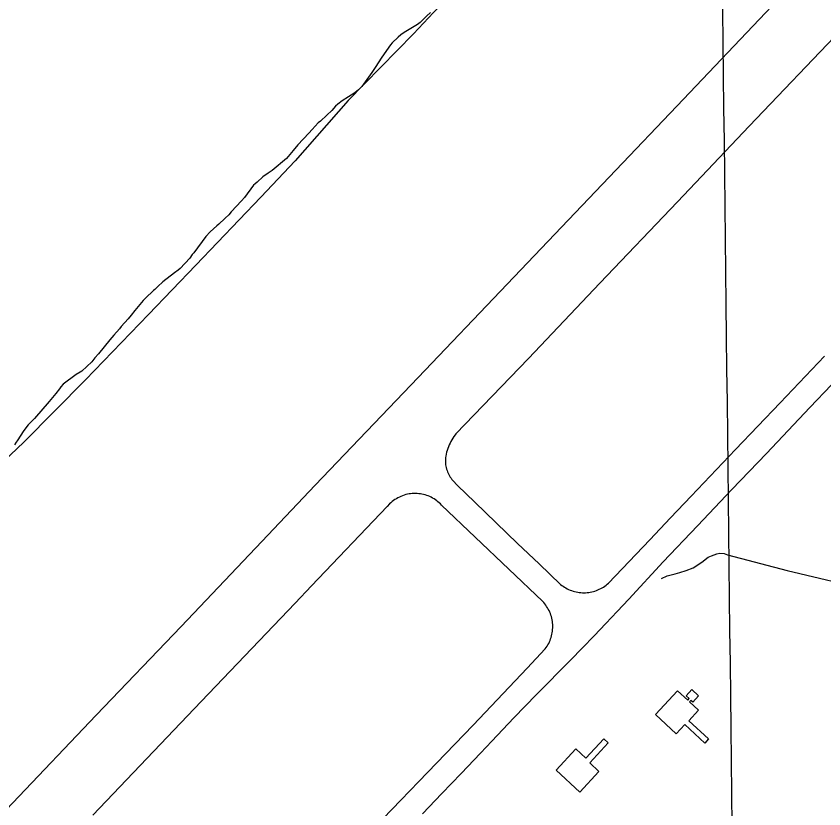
# Model space of a CAD drawing. Extents: x 3683613 to 3738215, y 469626 to 495384.
# Drawn here: x 3696198 to 3698541, y 488373 to 490673 of the extents above; entities that cross this region are included whole.
import ezdxf

# ---------------------------------------------------------------- set-up
doc = ezdxf.new("R2010")
doc.units = 0
for name, color, linetype in [('V-BLDG-OTLN', 7, 'Continuous'), ('V-GRID-MAJR', 7, 'Continuous'), ('V-RUNW-EDGE', 7, 'Continuous'), ('V-SITE-VEGE', 7, 'Continuous'), ('V-TOPO-SHOR', 7, 'Continuous')]:
    doc.layers.add(name, color=color, linetype=linetype)

msp = doc.modelspace()

# ---------------------------------------------------------------- linework, layer by layer
at = {"layer": 'V-BLDG-OTLN'}
for points in [[(3698113.15, 488591.371), (3698052.882, 488646.837), (3698116.63, 488716.11100000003), (3698146.49, 488688.631), (3698150.791, 488693.304), (3698142.1210000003, 488701.281), (3698158.626, 488719.218), (3698178.0270000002, 488701.365), (3698161.11, 488682.982), (3698155.823, 488687.848), (3698151.823, 488683.5), (3698177.775, 488659.619), (3698149.521, 488628.91500000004), (3698206.916, 488576.097), (3698195.9960000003, 488564.231), (3698137.6180000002, 488617.956)], [(3697833.113, 488421.60000000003), (3697764.399, 488485.217), (3697821.869, 488547.294), (3697850.881, 488520.43700000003), (3697902.733, 488576.443), (3697915.537, 488564.587), (3697862.029, 488506.793), (3697888.929, 488481.887)]]:
    msp.add_lwpolyline(points, close=True, dxfattribs=at)
at = {"layer": 'V-GRID-MAJR'}
msp.add_spline([(3698426.819, 475163.32300000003), (3698357.213, 481220.729), (3698287.573, 487281.219), (3698217.932, 493341.72000000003), (3698217.897, 493344.793)], degree=3, dxfattribs=at)
at = {"layer": 'V-RUNW-EDGE'}
for points in [[(3695928.217, 488117.001), (3696187.287, 488389.848), (3696429.961, 488644.773), (3696676.528, 488902.757), (3696910.376, 489149.058), (3697065.6070000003, 489312.011), (3697364.598, 489624.542), (3697622.329, 489895.097), (3697918.6010000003, 490206.174), (3698133.7490000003, 490432.624), (3698390.904, 490702.579), (3698618.734, 490940.968)], [(3698593.042, 490634.401), (3698324.944, 490353.704), (3698116.702, 490134.41000000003), (3697891.762, 489898.419), (3697684.092, 489679.723), (3697474.086, 489460.987), (3697471.436, 489458.335), (3697468.129, 489453.766), (3697464.997, 489449.072), (3697462.048, 489444.261), (3697459.292, 489439.33900000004), (3697456.723, 489434.316), (3697454.352, 489429.19800000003)], [(3697909.4620000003, 489022.223), (3697913.032, 489025.115), (3697916.473, 489028.16500000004), (3697976.6720000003, 489091.112), (3698036.719, 489154.205), (3698096.613, 489217.443), (3698156.353, 489280.824), (3698285.275, 489416.18700000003), (3698414.258, 489551.494), (3698543.298, 489686.746)], [(3698563.864, 489603.757), (3698500.698, 489537.369), (3698437.5840000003, 489470.936), (3698374.522, 489404.452), (3698274.609, 489299.572), (3698174.699, 489194.685), (3698074.795, 489089.797), (3698041.81, 489053.713), (3698008.6780000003, 489017.767), (3697975.396, 488981.958), (3697941.964, 488946.288), (3697908.3850000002, 488910.755), (3697874.661, 488875.363), (3697840.789, 488840.109), (3697806.77, 488804.998), (3697773.602, 488771.745), (3697740.58, 488738.348), (3697707.704, 488704.806), (3697674.971, 488671.12200000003), (3697642.387, 488637.294), (3697609.949, 488603.325), (3697577.6580000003, 488569.216), (3697545.519, 488534.967), (3697489.319, 488476.245), (3697433.264, 488417.385), (3697377.349, 488358.391)], [(3697454.352, 489429.19800000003), (3697452.177, 489423.992), (3697450.207, 489418.706), (3697448.4390000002, 489413.346), (3697446.881, 489407.925), (3697445.531, 489402.447), (3697444.394, 489396.92100000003), (3697443.835, 489392.711), (3697443.481, 489388.477), (3697443.3340000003, 489384.232), (3697443.393, 489379.984), (3697443.657, 489375.745), (3697444.126, 489371.52400000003), (3697444.806, 489367.332), (3697445.687, 489363.174), (3697446.768, 489359.066), (3697448.048, 489355.017), (3697449.5270000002, 489351.034), (3697451.1920000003, 489347.126), (3697453.0470000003, 489343.305), (3697455.0870000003, 489339.581), (3697457.309, 489335.958), (3697459.699, 489332.44800000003), (3697462.261, 489329.061), (3697464.985, 489325.8), (3697478.463, 489311.63800000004), (3697528.534, 489263.18700000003), (3697590.6380000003, 489203.336), (3697652.862, 489143.612), (3697715.2060000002, 489084.016), (3697777.6720000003, 489024.54600000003), (3697781.264, 489021.683), (3697784.9790000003, 489018.979), (3697788.809, 489016.44), (3697792.745, 489014.068), (3697796.781, 489011.875), (3697800.91, 489009.857), (3697805.123, 489008.022), (3697809.411, 489006.374), (3697813.768, 489004.914), (3697818.183, 489003.646), (3697822.6520000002, 489002.571), (3697827.162, 489001.69200000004), (3697831.704, 489001.012), (3697836.275, 489000.531), (3697840.859, 489000.248), (3697845.454, 489000.168), (3697850.048, 489000.287), (3697854.631, 489000.607), (3697859.196, 489001.129), (3697863.735, 489001.848), (3697868.238, 489002.76300000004), (3697872.697, 489003.875), (3697877.102, 489005.18200000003), (3697881.448, 489006.679), (3697885.72, 489008.36), (3697889.916, 489010.232), (3697894.029, 489012.284), (3697898.0470000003, 489014.515), (3697901.961, 489016.917), (3697905.772, 489019.487), (3697909.4620000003, 489022.223)], [(3697750.1550000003, 488870.663), (3697751.433, 488875.189), (3697752.5100000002, 488879.771), (3697753.382, 488884.393), (3697754.054, 488889.048), (3697754.515, 488893.73), (3697754.771, 488898.42600000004), (3697754.8200000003, 488903.128), (3697754.66, 488907.83), (3697754.296, 488912.52), (3697753.722, 488917.19), (3697752.946, 488921.82800000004), (3697751.963, 488926.428), (3697750.781, 488930.983), (3697749.399, 488935.478), (3697747.822, 488939.908), (3697746.048, 488944.266), (3697744.086, 488948.54000000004), (3697741.936, 488952.724), (3697739.603, 488956.81), (3697737.095, 488960.789), (3697734.412, 488964.65400000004), (3697731.563, 488968.396), (3697728.5500000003, 488972.00800000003), (3697725.38, 488975.48600000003), (3697432.186, 489254.495), (3697428.899, 489257.891), (3697425.465, 489261.137), (3697421.887, 489264.22500000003), (3697418.174, 489267.15), (3697414.332, 489269.90400000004), (3697410.369, 489272.481), (3697406.3000000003, 489274.88300000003), (3697402.1240000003, 489277.09500000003), (3697397.852, 489279.118), (3697393.4930000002, 489280.949), (3697389.057, 489282.581), (3697384.554, 489284.01300000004), (3697379.991, 489285.242), (3697375.375, 489286.264), (3697370.72, 489287.077), (3697366.032, 489287.681), (3697361.321, 489288.072), (3697356.599, 489288.25200000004), (3697351.8740000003, 489288.222), (3697347.153, 489287.978), (3697342.449, 489287.521), (3697337.769, 489286.858), (3697333.127, 489285.979), (3697328.5270000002, 489284.896), (3697323.755, 489283.46), (3697319.0530000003, 489281.811), (3697314.43, 489279.954), (3697309.894, 489277.889), (3697305.458, 489275.624), (3697301.127, 489273.161), (3697296.912, 489270.504), (3697292.8200000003, 489267.662), (3697288.859, 489264.637), (3697285.042, 489261.438), (3697281.37, 489258.071), (3697274.054, 489250.536), (3697054.877, 489019.919)], [(3697054.877, 489019.919), (3697007.259, 488970.083), (3696714.506, 488663.33), (3696420.761, 488355.335)], [(3697263.089, 488345.032), (3697314.4820000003, 488398.876), (3697366.065, 488452.533), (3697417.838, 488506.006), (3697470.781, 488560.846), (3697523.5640000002, 488615.83900000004), (3697576.187, 488670.985), (3697628.651, 488726.28500000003), (3697680.951, 488781.737), (3697733.0870000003, 488837.342), (3697735.8510000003, 488841.147), (3697738.4420000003, 488845.07300000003), (3697740.859, 488849.11), (3697743.095, 488853.249), (3697745.147, 488857.48), (3697747.009, 488861.799), (3697748.68, 488866.196), (3697750.1550000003, 488870.663)]]:
    msp.add_lwpolyline(points, dxfattribs=at)
at = {"layer": 'V-SITE-VEGE'}
for p, q in [((3697399.9790000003, 490683.637), (3697388.808, 490672.7169999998)), ((3697370.1950000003, 490654.7819999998), (3697362.792, 490648.974)), ((3697388.808, 490672.7169999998), (3697370.1950000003, 490654.7819999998)), ((3697362.792, 490648.974), (3697323.929, 490625.613)), ((3697306.253, 490612.071), (3697288.892, 490595.708)), ((3697314.484, 490618.66000000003), (3697306.253, 490612.071)), ((3697323.929, 490625.6129999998), (3697314.484, 490618.66000000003)), ((3697278.877, 490583.145), (3697257.43, 490550.83199999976)), ((3697283.909, 490590.229), (3697278.877, 490583.145)), ((3697288.892, 490595.708), (3697283.909, 490590.229)), ((3697257.43, 490550.83199999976), (3697241.051, 490526.80499999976)), ((3697241.051, 490526.80499999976), (3697230.102, 490509.84999999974)), ((3697230.102, 490509.84999999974), (3697200.7660000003, 490468.9279999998)), ((3697200.7660000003, 490468.9279999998), (3697190.836, 490459.178)), ((3697180.952, 490451.031), (3697143.682, 490427.2209999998)), ((3697190.836, 490459.178), (3697180.952, 490451.031)), ((3697143.682, 490427.2209999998), (3697131.341, 490417.53999999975)), ((3697114.3370000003, 490399.559), (3697099.458, 490385.534)), ((3697124.741, 490411.70699999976), (3697114.3370000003, 490399.559)), ((3697131.341, 490417.53999999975), (3697124.741, 490411.70699999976)), ((3697099.458, 490385.534), (3697081.284, 490368.791)), ((3697065.578, 490353.98899999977), (3697057.2630000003, 490344.5899999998)), ((3697074.694, 490363.3619999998), (3697065.578, 490353.98899999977)), ((3697081.284, 490368.791), (3697074.694, 490363.362)), ((3697046.882, 490333.244), (3697015.363, 490300.022)), ((3697057.2630000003, 490344.5899999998), (3697046.882, 490333.244)), ((3697001.605, 490283.15), (3696982.038, 490260.022)), ((3697015.363, 490300.022), (3697001.605, 490283.15)), ((3696982.038, 490260.022), (3696940.435, 490225.49100000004)), ((3696929.345, 490217.3789999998), (3696914.159, 490206.57800000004)), ((3696940.435, 490225.49100000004), (3696929.345, 490217.3789999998)), ((3696891.473, 490186.755), (3696886.927, 490182.471)), ((3696896.823, 490191.015), (3696891.473, 490186.755)), ((3696914.159, 490206.57800000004), (3696896.823, 490191.015)), ((3696886.927, 490182.471), (3696860.5670000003, 490147.0849999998)), ((3696851.84, 490137.298), (3696821.561, 490105.24499999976)), ((3696860.5670000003, 490147.0849999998), (3696851.84, 490137.298)), ((3696814.876, 490096.602), (3696804.556, 490087.26299999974)), ((3696821.561, 490105.24499999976), (3696814.876, 490096.602)), ((3696786.358, 490069.7199999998), (3696780.595, 490065.0689999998)), ((3696803.305, 490085.69200000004), (3696786.358, 490069.7199999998)), ((3696804.556, 490087.26299999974), (3696803.305, 490085.69200000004)), ((3696761.182, 490047.159), (3696748.722, 490033.462)), ((3696780.595, 490065.069), (3696761.182, 490047.159)), ((3696748.722, 490033.462), (3696713.174, 489986.299)), ((3696709.007, 489981.195), (3696702.275, 489970.94699999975)), ((3696713.174, 489986.299), (3696709.007, 489981.195)), ((3696702.275, 489970.94699999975), (3696674.062, 489940.841)), ((3696657.211, 489928.0799999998), (3696623.093, 489902.167)), ((3696668.284, 489935.789), (3696657.211, 489928.0799999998)), ((3696674.062, 489940.8409999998), (3696668.284, 489935.78899999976)), ((3696623.093, 489902.167), (3696620.6010000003, 489899.429)), ((3696600.338, 489879.93599999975), (3696596.631, 489876.8309999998)), ((3696612.325, 489891.23499999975), (3696600.338, 489879.93599999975)), ((3696620.6010000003, 489899.429), (3696612.325, 489891.23499999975)), ((3696596.631, 489876.8309999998), (3696573.071, 489854.62499999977)), ((3696566.847, 489847.977), (3696542.295, 489819.37)), ((3696573.071, 489854.62499999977), (3696566.847, 489847.977)), ((3696542.295, 489819.37), (3696531.431, 489805.22899999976)), ((3696522.68, 489794.637), (3696503.146, 489772.71299999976)), ((3696531.431, 489805.22899999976), (3696522.68, 489794.637)), ((3696498.126, 489766.03), (3696481.511, 489747.6349999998)), ((3696503.146, 489772.71299999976), (3696498.126, 489766.03)), ((3696481.511, 489747.6349999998), (3696469.8680000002, 489734.31699999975)), ((3696469.8680000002, 489734.31699999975), (3696436.506, 489693.1129999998)), ((3696436.506, 489693.1129999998), (3696426.526, 489681.7549999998)), ((3696417.349, 489670.3739999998), (3696388.429, 489643.5049999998)), ((3696426.526, 489681.7549999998), (3696417.349, 489670.3739999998)), ((3696372.0640000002, 489633.5409999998), (3696334.663, 489605.3129999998)), ((3696383.5160000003, 489640.435), (3696372.0640000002, 489633.541)), ((3696388.429, 489643.505), (3696383.5160000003, 489640.435)), ((3696328.015, 489597.87499999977), (3696324.224, 489591.961)), ((3696334.663, 489605.3129999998), (3696328.015, 489597.87499999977)), ((3696313.382, 489578.62200000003), (3696293.39, 489554.6989999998)), ((3696324.224, 489591.961), (3696313.382, 489578.62200000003)), ((3696293.39, 489554.6989999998), (3696251.346, 489505.3139999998)), ((3696251.346, 489505.3139999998), (3696233.125, 489486.968)), ((3696233.125, 489486.968), (3696220.194, 489470.87499999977)), ((3696220.194, 489470.87499999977), (3696201.24, 489441.299)), ((3696198.309, 489437.3669999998), (3696192.853, 489429.493)), ((3696201.24, 489441.299), (3696198.309, 489437.3669999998))]:
    msp.add_line(p, q, dxfattribs=at)
at = {"layer": 'V-TOPO-SHOR'}
msp.add_line((3696115.6580000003, 489338.402), (3696220.438, 489437.347), dxfattribs=at)
for points in [[(3698312.542, 491638.355), (3698159.775, 491472.958), (3697959.108, 491269.26), (3697720.0840000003, 491016.895), (3697551.8000000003, 490835.424), (3697432.858, 490709.044), (3697408.843, 490683.526), (3697350.721, 490621.771), (3697161.568, 490428.81), (3697007.806, 490253.811)], [(3696220.438, 489437.347), (3696399.13, 489617.599), (3696582.377, 489807.95900000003), (3696718.995, 489950.99700000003), (3696907.8510000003, 490148.15), (3697007.806, 490253.811)], [(3698070.353, 489041.587), (3698086.717, 489049.537), (3698110.191, 489055.255), (3698123.681, 489059.03), (3698141.843, 489065.244), (3698161.751, 489072.668), (3698187.397, 489089.033), (3698205.413, 489103.496), (3698215.358, 489107.797), (3698230.583, 489113.37), (3698239.989, 489114.715), (3698251.796, 489113.744), (3698261.884, 489109.79600000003), (3698435.377, 489064.523), (3698679.224, 489006.933), (3698760.423, 488981.251), (3698805, 488960.228), (3698853.339, 488926.305), (3698881.808, 488916.19800000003), (3698893.127, 488909.325), (3698915.725, 488897.934), (3698921.645, 488895.047), (3698946.043, 488883.146)]]:
    msp.add_lwpolyline(points, dxfattribs=at)

doc.saveas('drawing.dxf')
